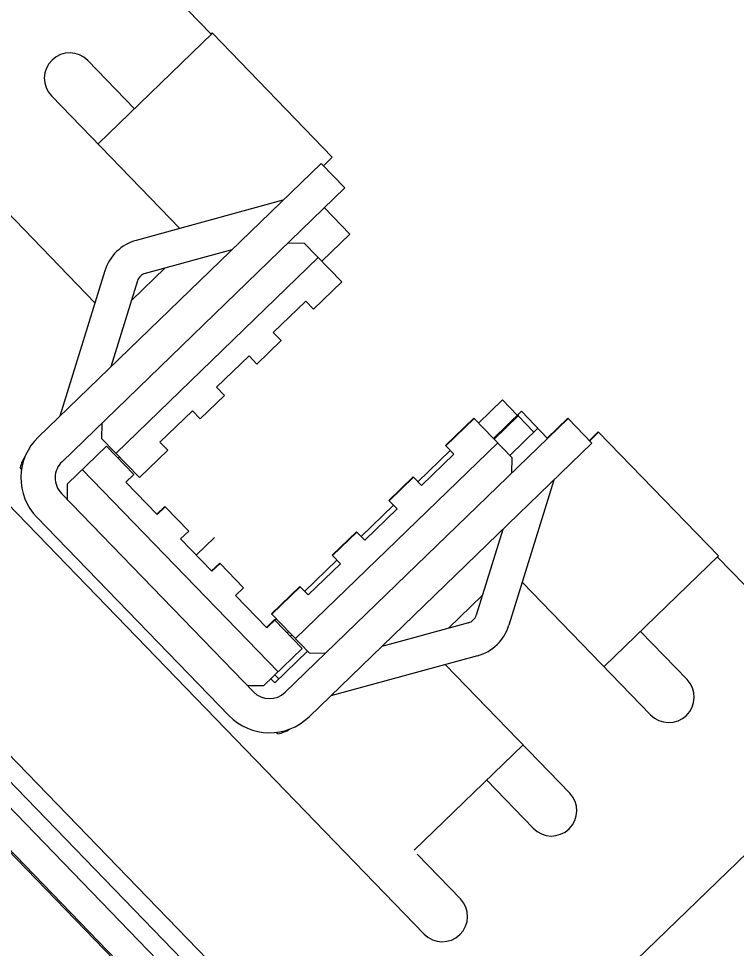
# Model space of a CAD drawing. Extents: x 468143 to 491361, y 1438528 to 1468730.
# Drawn here: x 490354.9086 to 490355.1177, y 1467642.8498 to 1467643.1207 of the extents above; entities that cross this region are included whole.
import ezdxf

# ---------------------------------------------------------------- set-up
doc = ezdxf.new("R2010")
doc.units = 0
doc.layers.add('Xreference_dp', color=7, linetype='Continuous')

msp = doc.modelspace()

# ---------------------------------------------------------------- linework, layer by layer
at = {"layer": 'Xreference_dp'}
for p, q in [((490353.84223560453, 1467643.9777606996), (490357.66554325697, 1467640.0273155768)), ((490353.84223560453, 1467643.9777606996), (490357.66554325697, 1467640.0273155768)), ((490355.78224313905, 1467641.9725669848), (490354.04196605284, 1467643.7707139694)), ((490355.78224313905, 1467641.9725669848), (490354.04196605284, 1467643.7707139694)), ((490355.07110084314, 1467642.7355634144), (490354.65180792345, 1467643.1687991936)), ((490355.07110084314, 1467642.7355634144), (490354.65180792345, 1467643.1687991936)), ((490354.6480056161, 1467643.1651192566), (490355.06729853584, 1467642.7318834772)), ((490354.6480056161, 1467643.1651192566), (490355.06729853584, 1467642.7318834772)), ((490355.06349622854, 1467642.7282035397), (490354.6442003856, 1467643.1614423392)), ((490355.06349622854, 1467642.7282035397), (490354.6442003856, 1467643.1614423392)), ((490354.92669573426, 1467643.155489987), (490354.96479814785, 1467643.1161205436)), ((490354.92669573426, 1467643.155489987), (490354.96479814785, 1467643.1161205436)), ((490354.96512347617, 1467643.1164354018), (490354.9317938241, 1467643.0841784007)), ((490354.96512347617, 1467643.1164354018), (490354.9317938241, 1467643.0841784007)), ((490354.96469182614, 1467643.1162304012), (490354.96501739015, 1467643.1165454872)), ((490354.96469182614, 1467643.1162304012), (490354.96501739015, 1467643.1165454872)), ((490354.96501739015, 1467643.1165454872), (490354.96512371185, 1467643.1164356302)), ((490354.96501739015, 1467643.1165454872), (490354.96512371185, 1467643.1164356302)), ((490355.00003167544, 1467643.0803663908), (490354.96512347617, 1467643.1164354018)), ((490355.00003167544, 1467643.0803663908), (490354.96512347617, 1467643.1164354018)), ((490354.9288269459, 1467643.1084723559), (490354.94240235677, 1467643.094445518)), ((490354.9288269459, 1467643.1084723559), (490354.94240235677, 1467643.094445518)), ((490354.91821841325, 1467643.0982052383), (490354.955620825, 1467643.0595590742)), ((490354.91821841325, 1467643.0982052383), (490354.955620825, 1467643.0595590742)), ((490354.9974384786, 1467643.077856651), (490355.00003167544, 1467643.0803663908)), ((490354.9974384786, 1467643.077856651), (490355.00003167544, 1467643.0803663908)), ((490354.99678138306, 1467643.0785355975), (490354.91436015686, 1467642.9987669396)), ((490354.99678138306, 1467643.0785355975), (490354.91436015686, 1467642.9987669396)), ((490354.99678138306, 1467643.0785355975), (490355.00371282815, 1467643.071373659)), ((490354.99678138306, 1467643.0785355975), (490355.00371282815, 1467643.071373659)), ((490354.9308882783, 1467643.0379397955), (490354.8946438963, 1467643.0753894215)), ((490354.9308882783, 1467643.0379397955), (490354.8946438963, 1467643.0753894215)), ((490355.00371282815, 1467643.071373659), (490354.92129160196, 1467642.9916050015)), ((490355.00371282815, 1467643.071373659), (490354.92129160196, 1467642.9916050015)), ((490354.98565294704, 1467643.0677653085), (490354.94291861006, 1467643.056088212)), ((490354.98565294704, 1467643.0677653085), (490354.94291861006, 1467643.056088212)), ((490354.9977296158, 1467643.0655830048), (490355.00514475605, 1467643.057921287)), ((490354.9977296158, 1467643.0655830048), (490355.00514475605, 1467643.057921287)), ((490354.99698325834, 1467643.0500224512), (490355.00514475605, 1467643.057921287)), ((490354.99698325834, 1467643.0500224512), (490355.00514475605, 1467643.057921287)), ((490354.98721066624, 1467643.0554025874), (490354.9918496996, 1467643.0553267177)), ((490354.98721066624, 1467643.0554025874), (490354.9918496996, 1467643.0553267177)), ((490355.0028012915, 1467643.0440109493), (490354.9918496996, 1467643.0553267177)), ((490355.0028012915, 1467643.0440109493), (490354.9918496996, 1467643.0553267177)), ((490354.97077716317, 1467643.053368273), (490354.945545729, 1467643.0464738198)), ((490354.97077716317, 1467643.053368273), (490354.945545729, 1467643.0464738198)), ((490354.9370202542, 1467642.9940437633), (490354.99595654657, 1467643.0510833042)), ((490354.9370202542, 1467642.9940437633), (490354.99595654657, 1467643.0510833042)), ((490354.9337523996, 1467643.0472169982), (490354.9206841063, 1467643.0048873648)), ((490354.9337523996, 1467643.0472169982), (490354.9206841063, 1467643.0048873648)), ((490354.95130705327, 1467643.0480480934), (490354.94151391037, 1467643.038570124)), ((490354.95130705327, 1467643.0480480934), (490354.94151391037, 1467643.038570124)), ((490354.94327574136, 1467643.0442768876), (490354.93555989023, 1467643.0192844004)), ((490354.94327574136, 1467643.0442768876), (490354.93555989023, 1467643.0192844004)), ((490354.99455021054, 1467643.0360254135), (490355.0028012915, 1467643.0440109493)), ((490354.99455021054, 1467643.0360254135), (490355.0028012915, 1467643.0440109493)), ((490354.98283882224, 1467643.0292565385), (490354.992268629, 1467643.0383828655)), ((490354.98283882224, 1467643.0292565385), (490354.992268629, 1467643.0383828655)), ((490354.99455021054, 1467643.0360254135), (490354.992268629, 1467643.0383828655)), ((490354.99455021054, 1467643.0360254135), (490354.992268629, 1467643.0383828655)), ((490355.02675076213, 1467642.853975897), (490354.85220976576, 1467643.034320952)), ((490355.02675076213, 1467642.853975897), (490354.85220976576, 1467643.034320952)), ((490354.98512040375, 1467643.026899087), (490354.98283882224, 1467643.0292565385)), ((490354.98512040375, 1467643.026899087), (490354.98283882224, 1467643.0292565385)), ((490354.97804804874, 1467643.020054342), (490354.98512040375, 1467643.026899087)), ((490354.97804804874, 1467643.020054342), (490354.98512040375, 1467643.026899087)), ((490354.9663366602, 1467643.013285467), (490354.975766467, 1467643.022411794)), ((490354.9663366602, 1467643.013285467), (490354.975766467, 1467643.022411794)), ((490354.97804804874, 1467643.020054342), (490354.975766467, 1467643.022411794)), ((490354.97804804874, 1467643.020054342), (490354.975766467, 1467643.022411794)), ((490354.96861824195, 1467643.0109280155), (490354.9663366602, 1467643.013285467)), ((490354.96861824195, 1467643.0109280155), (490354.9663366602, 1467643.013285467)), ((490354.9615458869, 1467643.0040832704), (490354.96861824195, 1467643.0109280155)), ((490354.9615458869, 1467643.0040832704), (490354.96861824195, 1467643.0109280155)), ((490355.0495976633, 1467643.0096314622), (490355.04261489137, 1467643.0028734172)), ((490355.0495976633, 1467643.0096314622), (490355.04261489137, 1467643.0028734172)), ((490355.05392145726, 1467643.0051638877), (490355.0495976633, 1467643.0096314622)), ((490355.05392145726, 1467643.0051638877), (490355.0495976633, 1467643.0096314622)), ((490354.9498344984, 1467642.9973143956), (490354.9592643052, 1467643.0064407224)), ((490354.9498344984, 1467642.9973143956), (490354.9592643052, 1467643.0064407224)), ((490354.9615458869, 1467643.0040832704), (490354.9592643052, 1467643.0064407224)), ((490354.9615458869, 1467643.0040832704), (490354.9592643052, 1467643.0064407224)), ((490355.05510018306, 1467643.0063046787), (490355.04693868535, 1467642.9984058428)), ((490355.05510018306, 1467643.0063046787), (490355.04693868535, 1467642.9984058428)), ((490355.05510018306, 1467643.0063046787), (490355.06275469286, 1467642.9983956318)), ((490355.05510018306, 1467643.0063046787), (490355.06275469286, 1467642.9983956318)), ((490354.93291340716, 1467642.9982871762), (490354.9329892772, 1467643.0029262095)), ((490354.93291340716, 1467642.9982871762), (490354.9329892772, 1467643.0029262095)), ((490354.98631667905, 1467642.924417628), (490355.06873790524, 1467643.0041862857)), ((490354.98631667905, 1467642.924417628), (490355.06873790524, 1467643.0041862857)), ((490355.0330028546, 1467642.996294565), (490355.0412539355, 1467643.004280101)), ((490355.0330028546, 1467642.996294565), (490355.0412539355, 1467643.004280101)), ((490355.0331089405, 1467642.9961844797), (490355.0413600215, 1467643.0041700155)), ((490355.0331089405, 1467642.9961844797), (490355.0413600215, 1467643.0041700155)), ((490355.04146188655, 1467643.004065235), (490355.0412539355, 1467643.004280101)), ((490355.04146188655, 1467643.004065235), (490355.0412539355, 1467643.004280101)), ((490355.05231161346, 1467642.9928542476), (490355.0413600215, 1467643.0041700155)), ((490355.05231161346, 1467642.9928542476), (490355.0413600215, 1467643.0041700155)), ((490355.0541496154, 1467643.0049281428), (490355.0471668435, 1467642.9981700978)), ((490355.0541496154, 1467643.0049281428), (490355.0471668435, 1467642.9981700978)), ((490355.0541572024, 1467643.0053920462), (490355.0541496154, 1467643.0049281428)), ((490355.0541572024, 1467643.0053920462), (490355.0541496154, 1467643.0049281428)), ((490355.0587239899, 1467643.000201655), (490355.0541496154, 1467643.0049281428)), ((490355.0587239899, 1467643.000201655), (490355.0541496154, 1467643.0049281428)), ((490355.0686318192, 1467643.004296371), (490355.0626483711, 1467642.9985054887)), ((490355.0686318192, 1467643.004296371), (490355.0626483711, 1467642.9985054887)), ((490355.0687381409, 1467643.004186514), (490355.0686318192, 1467643.004296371)), ((490355.0687381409, 1467643.004186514), (490355.0686318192, 1467643.004296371)), ((490355.0756693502, 1467642.9970243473), (490355.06873790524, 1467643.0041862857)), ((490355.0756693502, 1467642.9970243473), (490355.06873790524, 1467643.0041862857)), ((490355.05990271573, 1467643.001342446), (490355.05174121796, 1467642.9934436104)), ((490355.05990271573, 1467643.001342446), (490355.05174121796, 1467642.9934436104)), ((490355.0749059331, 1467642.9978131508), (490355.0774993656, 1467643.0003231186)), ((490355.0749059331, 1467642.9978131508), (490355.0774993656, 1467643.0003231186)), ((490355.0776054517, 1467643.0002130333), (490355.0750122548, 1467642.9977032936)), ((490355.0776054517, 1467643.0002130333), (490355.0750122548, 1467642.9977032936)), ((490355.0774993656, 1467643.0003231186), (490355.07760568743, 1467643.0002132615)), ((490355.0774993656, 1467643.0003231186), (490355.07760568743, 1467643.0002132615)), ((490355.1125136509, 1467642.9641440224), (490355.0776054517, 1467643.0002130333)), ((490355.1125136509, 1467642.9641440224), (490355.0776054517, 1467643.0002130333)), ((490354.9438649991, 1467642.986971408), (490354.93291340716, 1467642.9982871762)), ((490354.9438649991, 1467642.986971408), (490354.93291340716, 1467642.9982871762)), ((490354.9229269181, 1467642.9851978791), (490354.9342426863, 1467642.996149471)), ((490354.9229269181, 1467642.9851978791), (490354.9342426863, 1467642.996149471)), ((490354.9342426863, 1467642.996149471), (490354.942228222, 1467642.9878983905)), ((490354.9342426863, 1467642.996149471), (490354.942228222, 1467642.9878983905)), ((490354.9438649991, 1467642.986971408), (490354.9521160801, 1467642.9949569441)), ((490354.9438649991, 1467642.986971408), (490354.9521160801, 1467642.9949569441)), ((490354.9521160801, 1467642.9949569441), (490354.9498344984, 1467642.9973143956)), ((490354.9521160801, 1467642.9949569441), (490354.9498344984, 1467642.9973143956)), ((490354.98926847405, 1467642.9400581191), (490355.0482047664, 1467642.9970976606)), ((490354.98926847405, 1467642.9400581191), (490355.0482047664, 1467642.9970976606)), ((490354.993248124, 1467642.9172556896), (490355.0756693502, 1467642.9970243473)), ((490354.993248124, 1467642.9172556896), (490355.0756693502, 1467642.9970243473)), ((490355.03436381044, 1467642.9948878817), (490355.02493400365, 1467642.985761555)), ((490355.03436381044, 1467642.9948878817), (490355.02493400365, 1467642.985761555)), ((490355.0331091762, 1467642.996184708), (490355.0330028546, 1467642.996294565)), ((490355.0331091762, 1467642.996184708), (490355.0330028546, 1467642.996294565)), ((490355.0353905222, 1467642.9938270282), (490355.0331089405, 1467642.9961844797)), ((490355.0353905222, 1467642.9938270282), (490355.0331089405, 1467642.9961844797)), ((490354.93766505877, 1467642.9926132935), (490354.9380469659, 1467642.9929829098)), ((490354.93766505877, 1467642.9926132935), (490354.9380469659, 1467642.9929829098)), ((490355.02596071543, 1467642.9847007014), (490355.0353905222, 1467642.9938270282)), ((490355.02596071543, 1467642.9847007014), (490355.0353905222, 1467642.9938270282)), ((490355.05231161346, 1467642.9928542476), (490355.0522357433, 1467642.988215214)), ((490355.05231161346, 1467642.9928542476), (490355.0522357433, 1467642.988215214)), ((490354.9095390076, 1467642.9894168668), (490354.90907801, 1467642.9898931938)), ((490354.9095390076, 1467642.9894168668), (490354.90907801, 1467642.9898931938)), ((490354.9271703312, 1467642.989304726), (490354.9842098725, 1467642.9303684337)), ((490354.9271703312, 1467642.989304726), (490354.9842098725, 1467642.9303684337)), ((490354.9398707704, 1467642.9856168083), (490354.942228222, 1467642.9878983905)), ((490354.9398707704, 1467642.9856168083), (490354.942228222, 1467642.9878983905)), ((490355.0165006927, 1467642.9803234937), (490355.02357304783, 1467642.9871682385)), ((490355.0165006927, 1467642.9803234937), (490355.02357304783, 1467642.9871682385)), ((490355.01660677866, 1467642.9802134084), (490355.02367913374, 1467642.9870581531)), ((490355.01660677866, 1467642.9802134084), (490355.02367913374, 1467642.9870581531)), ((490355.0236793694, 1467642.9870583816), (490355.02357304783, 1467642.9871682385)), ((490355.0236793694, 1467642.9870583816), (490355.02357304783, 1467642.9871682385)), ((490355.02596071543, 1467642.9847007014), (490355.02367913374, 1467642.9870581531)), ((490355.02596071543, 1467642.9847007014), (490355.02367913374, 1467642.9870581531)), ((490354.92285104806, 1467642.980558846), (490354.9229269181, 1467642.9851978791)), ((490354.92285104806, 1467642.980558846), (490354.9229269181, 1467642.9851978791)), ((490354.9398707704, 1467642.9856168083), (490354.948997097, 1467642.976187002)), ((490354.9398707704, 1467642.9856168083), (490354.948997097, 1467642.976187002)), ((490355.0645409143, 1467642.9862540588), (490355.0514726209, 1467642.9439244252)), ((490355.0645409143, 1467642.9862540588), (490355.0514726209, 1467642.9439244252)), ((490354.9211398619, 1467642.9823269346), (490354.9770386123, 1467642.9245693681)), ((490354.9211398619, 1467642.9823269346), (490354.9770386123, 1467642.9245693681)), ((490354.9512484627, 1467642.9785786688), (490354.94889101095, 1467642.9762970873)), ((490354.9512484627, 1467642.9785786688), (490354.94889101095, 1467642.9762970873)), ((490354.948997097, 1467642.976187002), (490354.9513545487, 1467642.9784685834)), ((490354.948997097, 1467642.976187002), (490354.9513545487, 1467642.9784685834)), ((490354.9513547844, 1467642.9784688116), (490354.9512484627, 1467642.9785786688)), ((490354.9513547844, 1467642.9784688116), (490354.9512484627, 1467642.9785786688)), ((490354.9513545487, 1467642.9784685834), (490354.9581992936, 1467642.9713962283)), ((490354.9513545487, 1467642.9784685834), (490354.9581992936, 1467642.9713962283)), ((490355.0178616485, 1467642.97891681), (490355.00843184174, 1467642.9697904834)), ((490355.0178616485, 1467642.97891681), (490355.00843184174, 1467642.9697904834)), ((490355.0166070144, 1467642.9802136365), (490355.0165006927, 1467642.9803234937)), ((490355.0166070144, 1467642.9802136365), (490355.0165006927, 1467642.9803234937)), ((490355.0188883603, 1467642.9778559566), (490355.01660677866, 1467642.9802134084)), ((490355.0188883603, 1467642.9778559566), (490355.01660677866, 1467642.9802134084)), ((490355.0094585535, 1467642.9687296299), (490355.0188883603, 1467642.9778559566)), ((490355.0094585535, 1467642.9687296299), (490355.0188883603, 1467642.9778559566)), ((490354.91397792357, 1467642.97539549), (490354.96987667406, 1467642.9176379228)), ((490354.91397792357, 1467642.97539549), (490354.96987667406, 1467642.9176379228)), ((490354.95584184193, 1467642.9691146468), (490354.9581992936, 1467642.9713962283)), ((490354.95584184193, 1467642.9691146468), (490354.9581992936, 1467642.9713962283)), ((490354.9999985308, 1467642.9643524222), (490355.0070708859, 1467642.971197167)), ((490354.9999985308, 1467642.9643524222), (490355.0070708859, 1467642.971197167)), ((490355.00010461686, 1467642.9642423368), (490355.0071769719, 1467642.9710870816)), ((490355.00010461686, 1467642.9642423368), (490355.0071769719, 1467642.9710870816)), ((490355.0071772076, 1467642.9710873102), (490355.0070708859, 1467642.971197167)), ((490355.0071772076, 1467642.9710873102), (490355.0070708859, 1467642.971197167)), ((490355.0094585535, 1467642.9687296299), (490355.0071769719, 1467642.9710870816)), ((490355.0094585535, 1467642.9687296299), (490355.0071769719, 1467642.9710870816)), ((490355.0496651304, 1467642.9718570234), (490355.04194927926, 1467642.9468645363)), ((490355.0496651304, 1467642.9718570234), (490355.04194927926, 1467642.9468645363)), ((490354.95584184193, 1467642.9691146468), (490354.9649681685, 1467642.9596848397)), ((490354.95584184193, 1467642.9691146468), (490354.9649681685, 1467642.9596848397)), ((490354.9604050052, 1467642.9643997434), (490354.96572742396, 1467642.9695508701)), ((490354.9604050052, 1467642.9643997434), (490354.96572742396, 1467642.9695508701)), ((490355.0013594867, 1467642.962945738), (490354.99192967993, 1467642.953819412)), ((490355.0013594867, 1467642.962945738), (490354.99192967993, 1467642.953819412)), ((490355.00010485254, 1467642.9642425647), (490354.9999985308, 1467642.9643524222)), ((490355.00010485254, 1467642.9642425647), (490354.9999985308, 1467642.9643524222)), ((490355.0023861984, 1467642.9618848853), (490355.00010461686, 1467642.9642423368)), ((490355.0023861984, 1467642.9618848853), (490355.00010461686, 1467642.9642423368)), ((490355.0791839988, 1467642.931887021), (490355.1125136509, 1467642.9641440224)), ((490355.0791839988, 1467642.931887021), (490355.1125136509, 1467642.9641440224)), ((490355.1121883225, 1467642.9638291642), (490355.15029073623, 1467642.9244597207)), ((490355.1121883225, 1467642.9638291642), (490355.15029073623, 1467642.9244597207)), ((490354.9672195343, 1467642.9620765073), (490354.9648620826, 1467642.9597949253)), ((490354.9672195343, 1467642.9620765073), (490354.9648620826, 1467642.9597949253)), ((490354.9649681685, 1467642.9596848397), (490354.9673256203, 1467642.961966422)), ((490354.9649681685, 1467642.9596848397), (490354.9673256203, 1467642.961966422)), ((490354.967325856, 1467642.9619666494), (490354.9672195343, 1467642.9620765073)), ((490354.967325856, 1467642.9619666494), (490354.9672195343, 1467642.9620765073)), ((490354.9673256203, 1467642.961966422), (490354.97417036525, 1467642.9548940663)), ((490354.9673256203, 1467642.961966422), (490354.97417036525, 1467642.9548940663)), ((490354.9929563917, 1467642.9527585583), (490355.0023861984, 1467642.9618848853)), ((490354.9929563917, 1467642.9527585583), (490355.0023861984, 1467642.9618848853)), ((490354.9718129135, 1467642.9526124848), (490354.97417036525, 1467642.9548940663)), ((490354.9718129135, 1467642.9526124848), (490354.97417036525, 1467642.9548940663)), ((490354.98231764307, 1467642.9472405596), (490354.990568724, 1467642.9552260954)), ((490354.98231764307, 1467642.9472405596), (490354.990568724, 1467642.9552260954)), ((490354.9824237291, 1467642.9471304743), (490354.9906748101, 1467642.95511601)), ((490354.9824237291, 1467642.9471304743), (490354.9906748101, 1467642.95511601)), ((490354.99067504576, 1467642.9551162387), (490354.990568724, 1467642.9552260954)), ((490354.99067504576, 1467642.9551162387), (490354.990568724, 1467642.9552260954)), ((490354.9929563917, 1467642.9527585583), (490354.9906748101, 1467642.95511601)), ((490354.9929563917, 1467642.9527585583), (490354.9906748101, 1467642.95511601)), ((490355.0553569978, 1467642.9565063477), (490355.09275940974, 1467642.9178601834)), ((490355.0553569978, 1467642.9565063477), (490355.09275940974, 1467642.9178601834)), ((490354.9718129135, 1467642.9526124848), (490354.9809392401, 1467642.943182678)), ((490354.9718129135, 1467642.9526124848), (490354.9809392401, 1467642.943182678)), ((490355.03391796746, 1467642.9430933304), (490355.04371111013, 1467642.9525712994)), ((490355.03391796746, 1467642.9430933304), (490355.04371111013, 1467642.9525712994)), ((490354.9824239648, 1467642.9471307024), (490354.98231764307, 1467642.9472405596)), ((490354.9824239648, 1467642.9471307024), (490354.98231764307, 1467642.9472405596)), ((490354.993375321, 1467642.9358147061), (490354.9824237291, 1467642.9471304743)), ((490354.993375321, 1467642.9358147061), (490354.9824237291, 1467642.9471304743)), ((490354.9831906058, 1467642.9455743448), (490354.9808331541, 1467642.9432927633)), ((490354.9831906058, 1467642.9455743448), (490354.9808331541, 1467642.9432927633)), ((490354.9809392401, 1467642.943182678), (490354.983678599, 1467642.9458338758)), ((490354.9809392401, 1467642.943182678), (490354.983678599, 1467642.9458338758)), ((490354.98329692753, 1467642.9454644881), (490354.9831906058, 1467642.9455743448)), ((490354.98329692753, 1467642.9454644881), (490354.9831906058, 1467642.9455743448)), ((490354.98329669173, 1467642.9454642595), (490354.9912822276, 1467642.9372131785)), ((490354.98329669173, 1467642.9454642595), (490354.9912822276, 1467642.9372131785)), ((490355.0396792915, 1467642.944667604), (490355.01444785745, 1467642.9377731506)), ((490355.0396792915, 1467642.944667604), (490355.01444785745, 1467642.9377731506)), ((490354.98727228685, 1467642.9421206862), (490354.98689037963, 1467642.9417510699)), ((490354.98727228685, 1467642.9421206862), (490354.98689037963, 1467642.9417510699)), ((490354.98823055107, 1467642.9411305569), (490354.9878486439, 1467642.9407609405)), ((490354.98823055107, 1467642.9411305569), (490354.9878486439, 1467642.9407609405)), ((490355.08979253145, 1467642.9421541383), (490355.10336794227, 1467642.9281273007)), ((490355.08979253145, 1467642.9421541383), (490355.10336794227, 1467642.9281273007)), ((490354.97996645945, 1467642.9262615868), (490354.9912822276, 1467642.9372131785)), ((490354.97996645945, 1467642.9262615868), (490354.9912822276, 1467642.9372131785)), ((490354.9928049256, 1467642.936404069), (490354.9832855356, 1467642.9271910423)), ((490354.9928049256, 1467642.936404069), (490354.9832855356, 1467642.9271910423)), ((490354.9980143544, 1467642.9357388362), (490354.993375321, 1467642.9358147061)), ((490354.9980143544, 1467642.9357388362), (490354.993375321, 1467642.9358147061)), ((490355.04230641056, 1467642.9350532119), (490354.99957207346, 1467642.923376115)), ((490355.04230641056, 1467642.9350532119), (490354.99957207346, 1467642.923376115)), ((490355.06918489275, 1467642.8950443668), (490355.0329405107, 1467642.932493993)), ((490355.06918489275, 1467642.8950443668), (490355.0329405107, 1467642.932493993)), ((490354.9832855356, 1467642.9271910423), (490354.9821447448, 1467642.9283697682)), ((490354.9832855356, 1467642.9271910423), (490354.9821447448, 1467642.9283697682)), ((490354.98446426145, 1467642.9283318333), (490354.9833234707, 1467642.929510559)), ((490354.98446426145, 1467642.9283318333), (490354.9833234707, 1467642.929510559)), ((490354.97996645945, 1467642.9262615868), (490354.9753274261, 1467642.926337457)), ((490354.97996645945, 1467642.9262615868), (490354.9753274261, 1467642.926337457)), ((490354.9842063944, 1467642.9122665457), (490354.98374539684, 1467642.9127428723)), ((490354.9842063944, 1467642.9122665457), (490354.98374539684, 1467642.9127428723)), ((490355.0238734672, 1467642.8783565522), (490355.05560948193, 1467642.9090712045)), ((490355.0238734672, 1467642.8783565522), (490355.05560948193, 1467642.9090712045)), ((490355.0203274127, 1467642.7804165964), (490355.1430841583, 1467642.8992226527)), ((490355.0203274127, 1467642.7804165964), (490355.1430841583, 1467642.8992226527)), ((490355.0450009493, 1467642.898804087), (490355.0585763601, 1467642.8847772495)), ((490355.0450009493, 1467642.898804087), (490355.0585763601, 1467642.8847772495)), ((490355.0247748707, 1467642.877245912), (490355.03735929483, 1467642.8642430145)), ((490355.0247748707, 1467642.877245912), (490355.03735929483, 1467642.8642430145))]:
    msp.add_line(p, q, dxfattribs=at)
for centre, radius, start, end in [((490354.9235226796, 1467643.1033387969), 0.007381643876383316, 44.0630277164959, 224.0630277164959), ((490354.9235226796, 1467643.1033387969), 0.007381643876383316, 44.0630277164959, 224.0630277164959), ((490354.9464104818, 1467643.0433091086), 0.013247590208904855, 105.28291569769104, 162.8431396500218), ((490354.9464104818, 1467643.0433091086), 0.013247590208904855, 105.28291569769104, 162.8431396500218), ((490354.9464104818, 1467643.0433091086), 0.003280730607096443, 105.28291569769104, 162.8431396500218), ((490354.9464104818, 1467643.0433091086), 0.003280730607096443, 105.28291569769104, 162.8431396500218), ((490354.9258547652, 1467642.986890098), 0.016528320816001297, 134.06302768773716, 224.06302771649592), ((490354.9258547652, 1467642.986890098), 0.016528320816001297, 134.06302768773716, 224.06302771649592), ((490354.92169654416, 1467642.9862899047), 0.013122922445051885, 147.87907130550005, 164.06302767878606), ((490354.92169654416, 1467642.9862899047), 0.013122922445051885, 147.87907130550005, 164.06302767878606), ((490354.9258547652, 1467642.986890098), 0.006561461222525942, 134.06302768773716, 224.06302771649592), ((490354.9258547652, 1467642.986890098), 0.006561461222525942, 134.06302768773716, 224.06302771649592), ((490355.0388145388, 1467642.947832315), 0.003280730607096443, 285.28291569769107, 342.8431396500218), ((490355.0388145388, 1467642.947832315), 0.003280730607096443, 285.28291569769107, 342.8431396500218), ((490355.0388145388, 1467642.947832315), 0.013247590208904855, 285.28291569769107, 342.8431396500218), ((490355.0388145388, 1467642.947832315), 0.013247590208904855, 285.28291569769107, 342.8431396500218), ((490355.098063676, 1467642.922993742), 0.007381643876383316, 224.06302771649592, 44.063027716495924), ((490355.098063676, 1467642.922993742), 0.007381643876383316, 224.06302771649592, 44.063027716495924), ((490354.9817535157, 1467642.9291325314), 0.006561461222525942, 224.06302771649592, 314.0630276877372), ((490354.9817535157, 1467642.9291325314), 0.006561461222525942, 224.06302771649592, 314.0630276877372), ((490354.9817535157, 1467642.9291325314), 0.016528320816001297, 224.06302771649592, 314.0630276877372), ((490354.9817535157, 1467642.9291325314), 0.016528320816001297, 224.06302771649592, 314.0630276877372), ((490354.98101766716, 1467642.9249961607), 0.013122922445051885, 284.0630276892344, 300.2469840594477), ((490354.98101766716, 1467642.9249961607), 0.013122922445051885, 284.0630276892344, 300.2469840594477), ((490355.06388062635, 1467642.8899108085), 0.007381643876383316, 224.06302771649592, 44.063027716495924), ((490355.06388062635, 1467642.8899108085), 0.007381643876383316, 224.06302771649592, 44.063027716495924), ((490355.0320550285, 1467642.8591094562), 0.007381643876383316, 224.06302771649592, 44.063027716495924), ((490355.0320550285, 1467642.8591094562), 0.007381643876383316, 224.06302771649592, 44.063027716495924)]:
    msp.add_arc(centre, radius, start, end, dxfattribs=at)

doc.saveas('drawing.dxf')
